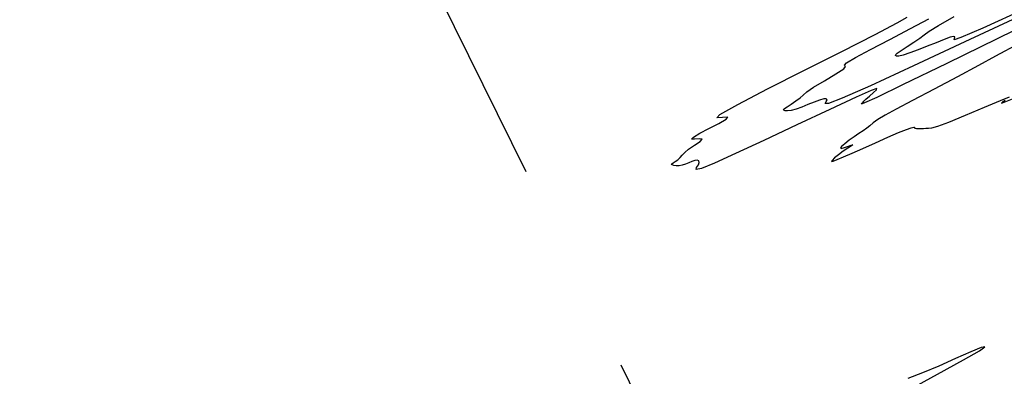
# Model space of a CAD drawing. Extents: x 3249832 to 3255657, y 13789405 to 13793316.
# Tile 594 of 656: x 3254917 to 3255032, y 13790713 to 13790755. Entities that reach past the tile are written whole.
import ezdxf

# ---------------------------------------------------------------- set-up
doc = ezdxf.new("R2010")
doc.units = 0
doc.header["$LTSCALE"] = 100
doc.header["$MEASUREMENT"] = 0
doc.linetypes.add('DASHED', pattern=[0.75, 0.5, -0.25])
for name, color, linetype in [('GRATIO_CON', 10, 'CONTINUOUS'), ('PLAN', 7, 'CONTINUOUS'), ('TARGETS_EAST', 7, 'CONTINUOUS')]:
    doc.layers.add(name, color=color, linetype=linetype)

# ---------------------------------------------------------------- blocks, each defined once
blk = doc.blocks.new('Gratio_032316_contours')
at = {"layer": 'GRATIO_CON', "color": 5, "linetype": 'Continuous', "flags": 128}
for points in [[(3255032.72, 13790753.61), (3255024.91, 13790749.79), (3255019.77, 13790747.28), (3255016.77, 13790745.84), (3255015.36, 13790745.19), (3255014.99, 13790745.06), (3255015.09, 13790745.17), (3255015.19, 13790745.28), (3255015.29, 13790745.41), (3255015.52, 13790745.63), (3255015.93, 13790745.99), (3255016.39, 13790746.39), (3255016.75, 13790746.73), (3255016.79, 13790746.86), (3255016.14, 13790746.63), (3255014.4, 13790745.85), (3255011.34, 13790744.44), (3255007.51, 13790742.65), (3255003.65, 13790740.85), (3255000.39, 13790739.33), (3254997.95, 13790738.22), (3254996.42, 13790737.6), (3254995.82, 13790737.48), (3254995.84, 13790737.69), (3254996.07, 13790738.03), (3254996.17, 13790738.3), (3254996.12, 13790738.47), (3254995.94, 13790738.54), (3254995.67, 13790738.5), (3254995.32, 13790738.38), (3254994.95, 13790738.23), (3254994.56, 13790738.08), (3254994.18, 13790737.96), (3254993.82, 13790737.89), (3254993.49, 13790737.89), (3254993.22, 13790737.94), (3254993.03, 13790738), (3254992.95, 13790738.06), (3254992.99, 13790738.13), (3254993.14, 13790738.23), (3254993.38, 13790738.39), (3254993.67, 13790738.6), (3254993.95, 13790738.85), (3254994.19, 13790739.12), (3254994.48, 13790739.45), (3254994.94, 13790739.83), (3254995.62, 13790740.29), (3254996.26, 13790740.71), (3254996.52, 13790740.98), (3254996.19, 13790741.03), (3254995.61, 13790740.98), (3254995.27, 13790741), (3254995.51, 13790741.24), (3254996.25, 13790741.67), (3254997.3, 13790742.22), (3254998.43, 13790742.81), (3254999.28, 13790743.31), (3254999.47, 13790743.55), (3254998.86, 13790743.49), (3254998.22, 13790743.45), (3254998.56, 13790743.86), (3255000.63, 13790745.03), (3255004.08, 13790746.82), (3255008.32, 13790748.96), (3255012.71, 13790751.18), (3255016.57, 13790753.14), (3255019.15, 13790754.49), (3255020.31, 13790755.14)], [(3255035.33, 13790756.17), (3255027.58, 13790752.55), (3255021.02, 13790749.49), (3255016.04, 13790747.2), (3255012.76, 13790745.74), (3255011.19, 13790745.13), (3255010.8, 13790745.12), (3255010.92, 13790745.36), (3255011, 13790745.57), (3255010.91, 13790745.69), (3255010.62, 13790745.68), (3255010.13, 13790745.53), (3255009.5, 13790745.29), (3255008.79, 13790745), (3255008.07, 13790744.72), (3255007.4, 13790744.48), (3255006.83, 13790744.32), (3255006.41, 13790744.27), (3255006.14, 13790744.29), (3255005.99, 13790744.36), (3255005.96, 13790744.43), (3255006.07, 13790744.56), (3255006.36, 13790744.76), (3255006.84, 13790745.06), (3255007.38, 13790745.43), (3255007.87, 13790745.79), (3255008.23, 13790746.11), (3255008.66, 13790746.48), (3255009.43, 13790747.01), (3255010.69, 13790747.77), (3255012.04, 13790748.56), (3255012.97, 13790749.17), (3255013.15, 13790749.44), (3255013.04, 13790749.57), (3255013.25, 13790749.84), (3255014.29, 13790750.46), (3255016.05, 13790751.41), (3255018.29, 13790752.57), (3255020.7, 13790753.83), (3255022.83, 13790754.97)], [(3255033.99, 13790756.11), (3255029.09, 13790753.88), (3255026.55, 13790752.79), (3255025.76, 13790752.54), (3255025.78, 13790752.69), (3255025.82, 13790752.85), (3255025.69, 13790752.9), (3255025.29, 13790752.82), (3255024.59, 13790752.57), (3255023.67, 13790752.19), (3255022.62, 13790751.77), (3255021.57, 13790751.36), (3255020.61, 13790751), (3255019.84, 13790750.75), (3255019.33, 13790750.64), (3255019.06, 13790750.64), (3255018.95, 13790750.71), (3255018.97, 13790750.81), (3255019.16, 13790750.98), (3255019.59, 13790751.28), (3255020.29, 13790751.73), (3255021.09, 13790752.25), (3255021.79, 13790752.72), (3255022.26, 13790753.09), (3255022.84, 13790753.52), (3255023.92, 13790754.19), (3255025.75, 13790755.24)]]:
    blk.add_lwpolyline(points, dxfattribs=at)
at = {"layer": 'GRATIO_CON', "color": 1, "linetype": 'Continuous', "flags": 128}
for points in [[(3255033.29, 13790752.09), (3255030.55, 13790750.62), (3255028.58, 13790749.53), (3255026.15, 13790748.23), (3255023.43, 13790746.78), (3255020.92, 13790745.46), (3255019.04, 13790744.47), (3255017.75, 13790743.77), (3255016.9, 13790743.27), (3255016.35, 13790742.87), (3255015.96, 13790742.55), (3255015.61, 13790742.26), (3255015.19, 13790741.96), (3255014.7, 13790741.64), (3255014.15, 13790741.27), (3255013.57, 13790740.86), (3255013.06, 13790740.46), (3255012.69, 13790740.13), (3255012.56, 13790739.95), (3255012.64, 13790739.91), (3255012.93, 13790739.98), (3255013.37, 13790740.13), (3255013.79, 13790740.28), (3255013.99, 13790740.33), (3255013.84, 13790740.21), (3255013.41, 13790739.94), (3255012.86, 13790739.58), (3255012.32, 13790739.18), (3255011.87, 13790738.81), (3255011.58, 13790738.53), (3255011.52, 13790738.41), (3255011.7, 13790738.44), (3255012.16, 13790738.62), (3255012.91, 13790738.93), (3255013.92, 13790739.36), (3255015.17, 13790739.91), (3255016.61, 13790740.56), (3255018.05, 13790741.21), (3255019.31, 13790741.76), (3255020.21, 13790742.13), (3255020.78, 13790742.32), (3255021.07, 13790742.4), (3255021.16, 13790742.38), (3255021.17, 13790742.32), (3255021.21, 13790742.25), (3255021.38, 13790742.22), (3255021.64, 13790742.21), (3255021.93, 13790742.22), (3255022.21, 13790742.23), (3255022.48, 13790742.25), (3255022.78, 13790742.27), (3255023.15, 13790742.32), (3255023.85, 13790742.51), (3255025.12, 13790742.98), (3255027.09, 13790743.78), (3255029.29, 13790744.71), (3255031.14, 13790745.49), (3255032.17, 13790745.91)], [(3255031.69, 13790745.48), (3255031.38, 13790745.28), (3255031.26, 13790745.17), (3255031.57, 13790745.27), (3255032.54, 13790745.66)], [(3255020.38, 13790711.83), (3255023.82, 13790713.7), (3255026.85, 13790715.37), (3255028.68, 13790716.44), (3255029.31, 13790716.9), (3255028.91, 13790716.82), (3255027.68, 13790716.31), (3255025.93, 13790715.53), (3255023.98, 13790714.66), (3255022.09, 13790713.88), (3255020.39, 13790713.2)]]:
    blk.add_lwpolyline(points, dxfattribs=at)

msp = doc.modelspace()

# ---------------------------------------------------------------- linework, layer by layer
at = {"layer": 'PLAN', "color": 8, "linetype": 'DASHED'}
msp.add_line((3253727.59, 13793271.41), (3255567.17, 13789537.28), dxfattribs=at)

# ---------------------------------------------------------------- block references
at = {"layer": 'TARGETS_EAST'}
msp.add_blockref('Gratio_032316_contours', (0, 0), dxfattribs=at)

doc.saveas('drawing.dxf')
